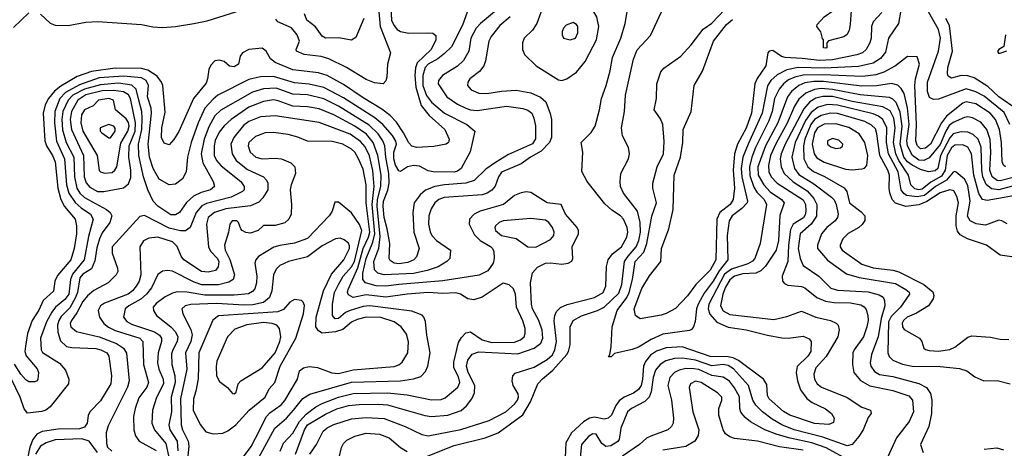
# Model space of a CAD drawing. Extents: x 997028 to 1115134, y 536408 to 618974.
# Tile 338 of 473: x 1044798 to 1050839, y 585051 to 587677. Entities that reach past the tile are written whole.
import ezdxf

# ---------------------------------------------------------------- set-up
doc = ezdxf.new("R2010")
doc.units = 0

msp = doc.modelspace()

# ---------------------------------------------------------------- linework, layer by layer
at = {"layer": '0CON10XD'}
for points in [[(1046994.2, 587815), (1047009.4, 587635), (1047074.4, 587475), (1047055.6, 587404.4), (1047051.4, 587325), (1047045, 587303.3), (1047027.5, 587285), (1046975, 587290.6), (1046925, 587310.5), (1046804.3, 587384.3), (1046695, 587438.4), (1046648.6, 587451.4), (1046543.8, 587463.8), (1046496, 587485), (1046494.2, 587495), (1046514.5, 587545.5), (1046500.4, 587585), (1046465, 587626.7), (1046382.5, 587665), (1046370.7, 587680.7)], [(1048125, 587305.6), (1048155, 587314.3), (1048215, 587355.8), (1048268.5, 587421.5), (1048336.7, 587555), (1048351.3, 587635), (1048339.6, 587695), (1048299.6, 587759.6), (1048235, 587813.3), (1048185, 587824.5), (1048105, 587816.5), (1048055, 587803.3), (1048035, 587791.4), (1048003.5, 587745), (1047970.9, 587655), (1047945, 587614.3), (1047894, 587565), (1047882.5, 587535), (1047882.9, 587495), (1047896, 587465), (1047968, 587395), (1048105, 587308.9), (1048125, 587305.6)], [(1047562.2, 587775), (1047516.1, 587645), (1047448.5, 587511.5), (1047405, 587470), (1047362.9, 587437.1), (1047305, 587405.5), (1047286.3, 587385), (1047271.5, 587335), (1047272.7, 587275), (1047295, 587212.7), (1047325, 587171.6), (1047405, 587105.2), (1047542.5, 587035), (1047590, 586995), (1047561.4, 586868.6), (1047506.7, 586765), (1047485, 586748.5), (1047465, 586744.1), (1047335, 586745.5), (1047305, 586751.1), (1047250.4, 586780.4), (1047215, 586784.6), (1047177.5, 586775), (1047135, 586748.1), (1047125, 586751.4), (1047105, 586786.2), (1047093.4, 586825), (1047094.8, 586864.8), (1047109.4, 586915), (1047105.9, 586934.1), (1047085, 586968.1), (1047026.2, 587036.2), (1046976.8, 587076.8), (1046785, 587199.1), (1046665, 587261.5), (1046575, 587282), (1046485, 587291.2), (1046355, 587330), (1046275, 587326.8), (1046205, 587311.7), (1046015, 587214.1), (1045985, 587190.6), (1045935.1, 587134.9), (1045893, 587045), (1045850, 586925), (1045827, 586835), (1045819.6, 586745), (1045797.1, 586702.9), (1045755, 586670.5), (1045715, 586665.5), (1045655, 586700.5), (1045616.4, 586765), (1045595.2, 586835), (1045586.7, 586915), (1045607.3, 587105), (1045604.5, 587135), (1045582.6, 587205), (1045589.3, 587275), (1045574.2, 587304.2), (1045545, 587320.9), (1045435, 587332.1), (1045285, 587320.3), (1045165, 587279), (1045078.8, 587231.2), (1045044.9, 587195), (1045014.3, 587115), (1045011.3, 587045), (1045023.5, 586933.5), (1045072.3, 586825), (1045085.4, 586665), (1045099.5, 586615), (1045138, 586558), (1045175, 586524.4), (1045233.3, 586485), (1045248.6, 586455), (1045221, 586349), (1045194.5, 586205), (1045122.5, 586117.5), (1045110.8, 586085), (1045099.1, 585995), (1045075, 585962.6), (1045018.4, 585915), (1044995.1, 585884.9), (1044962.3, 585825), (1044926.5, 585725), (1044930, 585655), (1044938.6, 585638.6), (1045041.8, 585571.8), (1045079.1, 585529.1), (1045100, 585475), (1045098, 585445), (1044985.8, 585305), (1044958.8, 585285), (1044935, 585276.7), (1044845.8, 585265.8), (1044825, 585293.8), (1044800.4, 585365), (1044749, 585475)], [(1047074.8, 587755), (1047080.2, 587675), (1047093.2, 587643.2), (1047115, 587617.5), (1047135, 587606.2), (1047185, 587594.3), (1047307.7, 587597.7), (1047334, 587594), (1047351.1, 587581.1), (1047351.5, 587555), (1047323.5, 587495), (1047237.8, 587412.2), (1047226.9, 587383.1), (1047221.7, 587335), (1047227.9, 587265), (1047262.1, 587152.1), (1047309.8, 587089.8), (1047407.1, 587005), (1047433.3, 586945), (1047429.4, 586925), (1047414.7, 586915.3), (1047338.8, 586901.2), (1047235, 586894.8), (1047205, 586901.6), (1047185, 586922.3), (1047154.1, 586984.1), (1047109.7, 587049.7), (1047070.5, 587090.5), (1047020.1, 587130.1), (1046905, 587198.4), (1046785, 587280.2), (1046685, 587334.8), (1046631.9, 587351.9), (1046475, 587371.3), (1046366.1, 587416.1), (1046337.7, 587437.7), (1046310, 587485), (1046285, 587502.2), (1046205, 587494), (1046165.8, 587475), (1046150.8, 587455), (1046140.8, 587405), (1046115, 587388.9), (1046085, 587393.1), (1046052.1, 587422.1), (1046025, 587430.4), (1045995, 587424.5), (1045970.4, 587399.6), (1045958.3, 587371.7), (1045951.1, 587315), (1045941.5, 587288.5), (1045864.7, 587195), (1045775, 586991.4), (1045745, 586942.5), (1045715, 586910), (1045685, 586921.2), (1045668.6, 586955), (1045671.2, 587015), (1045690.1, 587109.9), (1045677.2, 587275), (1045669.3, 587295), (1045641.4, 587331.4), (1045585, 587367.8), (1045545, 587377.5), (1045385, 587380.4), (1045239, 587361), (1045150, 587330), (1045049.8, 587270.2), (1045010.9, 587239.1), (1044975, 587194.6), (1044954.8, 587155), (1044943.2, 587105), (1044953.1, 586935), (1044962.4, 586905), (1045000, 586845), (1045015, 586805.6), (1045031.7, 586645), (1045050.5, 586575), (1045073.2, 586533.2), (1045138.4, 586455), (1045147.7, 586415), (1045146.6, 586365), (1045132.8, 586275), (1045112.7, 586205), (1045029.5, 586110.5), (1045014.6, 586075), (1045005, 586012.9), (1044942.4, 585957.6), (1044915, 585896.5), (1044875.8, 585835), (1044845.5, 585754.5), (1044833, 585677), (1044830.8, 585645), (1044838.6, 585618.6), (1044905, 585537.1), (1044914.4, 585515), (1044910, 585475), (1044905, 585464), (1044891.7, 585458.3), (1044855, 585458.9), (1044835, 585471.5), (1044805, 585505.5), (1044767, 585567)], [(1046578.2, 585015), (1046619.2, 585075), (1046660, 585155), (1046685, 585175.9), (1046725, 585196.3), (1046835, 585230.9), (1046925, 585240.2), (1047035, 585233.7), (1047162.9, 585185), (1047265, 585134.7), (1047305, 585126.5), (1047505, 585167.1), (1047679, 585221), (1047780.4, 585275), (1047835, 585321.5), (1047853.1, 585345), (1047859.5, 585365), (1047855.8, 585385), (1047826.5, 585435), (1047819.5, 585465), (1047824.4, 585495), (1047837.9, 585512.1), (1047955, 585548.8), (1048035, 585595.6), (1048066.4, 585623.6), (1048082.2, 585655), (1048091.5, 585705), (1048077.4, 585832.6), (1048081.1, 585865), (1048091.1, 585888.9), (1048116.7, 585913.3), (1048157.9, 585932.1), (1048325, 585974.4), (1048379.2, 586005), (1048395.3, 586045), (1048399.3, 586165), (1048408, 586205), (1048435, 586242.9), (1048490.4, 586285), (1048522.6, 586345), (1048528.9, 586375), (1048526.3, 586405), (1048502.7, 586455), (1048485, 586476.1), (1048430.4, 586510.4), (1048389.3, 586549.3), (1048280.8, 586685), (1048247.5, 586747.5), (1048252.9, 586865), (1048244, 586925), (1048304.6, 586985.4), (1048329.1, 587025), (1048356.7, 587125), (1048367.9, 587195), (1048396.8, 587275), (1048420.4, 587365), (1048435.4, 587445), (1048486.9, 587565), (1048513.5, 587655), (1048533.1, 587775)], [(1049745, 587503.8), (1049730, 587505), (1049730, 587555), (1049723, 587563), (1049713.3, 587603.3), (1049690, 587635), (1049691.7, 587648.3), (1049735, 587696), (1049793.3, 587735), (1049845, 587748.6), (1049896, 587746), (1049900, 587735), (1049892.8, 587647.2), (1049887, 587613), (1049875, 587586.2), (1049855, 587572), (1049761.7, 587548.3), (1049750, 587535), (1049750, 587505), (1049745, 587503.8)], [(1044761.1, 587628.9), (1044855, 587719.5)], [(1047723.5, 587735), (1047625.6, 587654.4), (1047599.1, 587625), (1047565.8, 587565), (1047554.2, 587485), (1047522.3, 587427.7), (1047485, 587392), (1047393.1, 587335), (1047368.1, 587305), (1047365.6, 587285), (1047419.5, 587205), (1047485, 587159.4), (1047535, 587135.8), (1047565, 587125.2), (1047605, 587121.9), (1047785, 587147.4), (1047885, 587132.9), (1047915, 587123.9), (1047939.6, 587105), (1047952.9, 587075), (1047962.4, 587027.6), (1047962.8, 586947.2), (1047945, 586915.8), (1047798.4, 586851.6), (1047716.9, 586803.1), (1047658.1, 586761.9), (1047587.6, 586692.4), (1047535, 586674.8), (1047403.9, 586666.1), (1047345, 586655.6), (1047287.7, 586632.3), (1047255.2, 586604.8), (1047218.2, 586555), (1047209.5, 586495), (1047217.3, 586375), (1047248.9, 586275), (1047233.8, 586225), (1047217.5, 586205), (1047180.5, 586189.5), (1047125, 586180.4), (1047095.2, 586185.2), (1047071.1, 586201.1), (1047065.4, 586215), (1047069.6, 586305), (1047053.4, 586395), (1047034.6, 586465), (1047027.7, 586535), (1047029.9, 586565), (1047058, 586632), (1047064.4, 586675.6), (1047063.1, 586735), (1047044.2, 586835), (1047038.1, 586905), (1047027.3, 586935), (1046998, 586978), (1046941.8, 587031.8), (1046755, 587148.5), (1046665, 587192.8), (1046565, 587217.5), (1046475, 587221.2), (1046372.6, 587257.4), (1046295, 587253), (1046226.4, 587233.6), (1046032.9, 587122.9), (1045995, 587088.4), (1045958.4, 587021.6), (1045929.5, 586945), (1045911.6, 586855), (1045921, 586801), (1045984.5, 586685), (1045994.4, 586655), (1045970, 586635), (1045911.6, 586618.4), (1045864.6, 586595.4), (1045821.9, 586558.1), (1045778.9, 586495), (1045755, 586482.7), (1045725, 586480.8), (1045645, 586534.7), (1045616.4, 586565), (1045584.3, 586635), (1045557.6, 586715), (1045529.7, 586845), (1045527.8, 586915), (1045547, 587005), (1045550.7, 587075), (1045547.9, 587115), (1045528.6, 587185), (1045512.1, 587252.1), (1045486.5, 587276.5), (1045405, 587287.8), (1045295, 587279.1), (1045195, 587251.3), (1045124.4, 587215.6), (1045094.9, 587185), (1045062, 587115), (1045057.8, 587065), (1045061.9, 587001.9), (1045083.3, 586925), (1045130.1, 586835), (1045134.3, 586715), (1045148.1, 586645), (1045167, 586615), (1045195, 586587.5), (1045330.4, 586515), (1045353.9, 586495), (1045363.3, 586475), (1045351.4, 586435), (1045305, 586370.4), (1045287.5, 586335), (1045271.3, 586278.7), (1045259.4, 586199.4), (1045238.3, 586151.7), (1045185, 586117.1), (1045168.2, 586095), (1045153.7, 586005), (1045139.5, 585970.5), (1045105, 585912.3), (1045052, 585858), (1045037.7, 585835), (1045030.2, 585805), (1045032.1, 585762.1), (1045048.6, 585708.6), (1045085, 585675.3), (1045117.9, 585667.9), (1045265, 585662.9), (1045295.6, 585655), (1045332.5, 585635), (1045345.4, 585615), (1045362, 585495), (1045357.3, 585445), (1045295, 585341.2), (1045227.8, 585275), (1045218.3, 585251.7), (1045212.2, 585205), (1045195, 585180.7), (1045165, 585170.7), (1045035, 585169.2), (1044937, 585153), (1044903.4, 585136.6), (1044878.8, 585105), (1044861.5, 585058.5), (1044837.5, 584952.5)], [(1044925, 587711.2), (1044985, 587655.3), (1045015, 587643.8), (1045095, 587641), (1045205, 587661.9), (1045275, 587667.3), (1045545, 587649), (1045615, 587633.3), (1045675, 587629.1), (1045755, 587635.2), (1045866.5, 587653.5), (1045948.6, 587671.4), (1046162.5, 587737.5)], [(1047807.9, 587695), (1047745, 587642), (1047691.2, 587575), (1047677.2, 587545), (1047656.7, 587425), (1047645.4, 587395), (1047619.1, 587360.9), (1047560.9, 587315), (1047547.1, 587295), (1047545.5, 587275), (1047567.6, 587247.6), (1047615, 587227.3), (1047665, 587226.1), (1047755, 587240), (1047845, 587245.3), (1047935, 587228.7), (1047993.7, 587203.7), (1048026.5, 587175), (1048052.8, 587102.8), (1048061.4, 587065), (1048060.8, 586955), (1048049.4, 586925), (1047997.7, 586872.3), (1047931.8, 586835), (1047876, 586794), (1047755, 586744), (1047735.8, 586715), (1047715, 586658.1), (1047695, 586633.1), (1047666, 586614), (1047635, 586604.3), (1047402.9, 586587.1), (1047370.9, 586575), (1047344.6, 586555), (1047322, 586518), (1047309.4, 586475), (1047307.4, 586425), (1047316.9, 586376.9), (1047327.8, 586355), (1047355.2, 586325.2), (1047441.2, 586265), (1047437.5, 586215), (1047420, 586195), (1047365, 586163.5), (1047299.1, 586140.9), (1047215, 586122.9), (1047035, 586113.5), (1046995.2, 586125.2), (1046976, 586145), (1046971.8, 586195), (1047001.9, 586278.1), (1047011, 586349), (1046990.9, 586535), (1046993.3, 586575), (1047014.2, 586655), (1047015.6, 586725), (1046995.5, 586845.5), (1046968, 586925), (1046925.7, 586975.7), (1046855, 587024.5), (1046725, 587094.8), (1046635, 587131.1), (1046565, 587142.8), (1046475, 587148.1), (1046385, 587181.3), (1046355, 587186.5), (1046295, 587176.5), (1046205, 587141.2), (1046095.3, 587065), (1046053, 587027), (1046021.9, 586988.1), (1045997.3, 586937.3), (1045990.7, 586905), (1045991, 586845), (1046005.2, 586815.2), (1046035, 586782.4), (1046154.1, 586685), (1046175.3, 586655), (1046174.7, 586635.3), (1046166.2, 586625), (1046095, 586590), (1045945, 586551.9), (1045915, 586537.7), (1045881.5, 586495), (1045845, 586404.5), (1045815, 586382.9), (1045785, 586383.1), (1045715, 586399.3), (1045565, 586477.7), (1045535, 586471.5), (1045366.4, 586285), (1045365, 586246.7), (1045399.2, 586155), (1045400, 586135), (1045390, 586115), (1045340.9, 586065), (1045252.8, 586017.2), (1045215, 585985.3)], [(1046909.4, 587685), (1046861.7, 587568.3), (1046835, 587551.4), (1046755, 587566), (1046675, 587564.6), (1046655, 587577.5), (1046613.4, 587633.4), (1046559.2, 587675), (1046545, 587713.8)], [(1047285, 584996.1), (1047465, 585069), (1047654.5, 585115.5), (1047735, 585145.3), (1047885, 585255.3), (1047932.9, 585335), (1047977.2, 585445), (1048005, 585476.9), (1048070.3, 585529.7), (1048154.7, 585625), (1048165.8, 585645), (1048174.8, 585685), (1048175.8, 585795), (1048193.9, 585835), (1048245, 585863.3), (1048343.7, 585896.3), (1048385, 585916.2), (1048475, 586001.8), (1048492, 586055), (1048509.7, 586195), (1048530.8, 586229.2), (1048580.9, 586285), (1048596.7, 586325), (1048606.8, 586375), (1048605.4, 586435.4), (1048588.2, 586505), (1048502.9, 586615), (1048485.5, 586655), (1048481.8, 586685), (1048485.6, 586735), (1048533.1, 586825), (1048539.4, 586855), (1048533.8, 586895), (1048496.8, 586966.8), (1048490, 587015), (1048510, 587115), (1048514.6, 587215), (1048565, 587436), (1048587.7, 587492.3), (1048668.8, 587581.2), (1048737.1, 587725)], [(1049267.3, 586915), (1049234.7, 586835.3), (1049224.9, 586765), (1049229.2, 586715), (1049263.3, 586565), (1049261.1, 586555), (1049229.4, 586520.6), (1049170.3, 586475), (1049150.3, 586445), (1049138.4, 586355), (1049143.8, 586205), (1049090.7, 586139.3), (1049054.1, 586075), (1048998.3, 586001.7), (1048960.8, 585935), (1048950.2, 585905), (1048942.3, 585827.7), (1048932.5, 585795), (1048920.6, 585779.4), (1048907.1, 585772.9), (1048745, 585749.5), (1048671.9, 585718.1), (1048595, 585670), (1048557.1, 585657.1), (1048448.3, 585631.7), (1048428.3, 585611.7), (1048411.7, 585611.7), (1048420, 585625), (1048427.5, 585672.5), (1048434.2, 585795), (1048464.8, 585895), (1048523.3, 585975), (1048537.8, 586005), (1048558, 586085), (1048573.8, 586195), (1048627.3, 586252.7), (1048646.8, 586305), (1048677, 586473), (1048704.8, 586555), (1048683.1, 586645), (1048683.8, 586675), (1048709.2, 586775), (1048748.8, 586855), (1048751.9, 586931.9), (1048744.4, 587035), (1048729.3, 587069.3), (1048692, 587125), (1048705.7, 587195), (1048707.1, 587285), (1048732.6, 587357.4), (1048749.7, 587380.3), (1048854.3, 587455), (1048917.4, 587522.6), (1048991.5, 587618.5), (1049045, 587655.8), (1049125, 587740.7)], [(1050088.3, 587721.7), (1050034.6, 587665), (1050024.1, 587635), (1050021.8, 587565), (1050014.3, 587535.7), (1049992.1, 587495), (1049969.1, 587475), (1049935, 587461.7), (1049785, 587432), (1049705, 587428.2), (1049599.5, 587439.5), (1049495, 587445.2), (1049473, 587453), (1049418.7, 587488.7), (1049397.5, 587485), (1049388.8, 587475), (1049377.1, 587395), (1049323.6, 587316.4), (1049309.8, 587285), (1049288.8, 587105), (1049255, 587011.8), (1049201.6, 586915), (1049183.8, 586856.2), (1049175.4, 586755), (1049183.9, 586645), (1049175.9, 586575), (1049156.7, 586545), (1049094.4, 586495.6), (1049076.2, 586455), (1049069.6, 586205), (1049035, 586143.4), (1048946, 586055), (1048894.7, 585985), (1048822.4, 585907.6), (1048765, 585876.9), (1048735, 585867.7), (1048604.5, 585844.5), (1048576.9, 585865), (1048568.9, 585905), (1048615, 586030), (1048662.4, 586107.6), (1048731.2, 586195), (1048737.1, 586275), (1048782.1, 586395), (1048808.5, 586515), (1048812.9, 586725), (1048852.4, 586835), (1048866.9, 586925), (1048870, 587005), (1048917.3, 587115), (1048936.2, 587275), (1048987.5, 587362.5), (1049055, 587546.7), (1049135, 587647.5), (1049171.6, 587678.4)], [(1050204.3, 587735), (1050191, 587655), (1050128.4, 587565), (1050111.1, 587478.9), (1050079.3, 587440.7), (1050035, 587411.4), (1049945, 587391.3), (1049735, 587381.4), (1049575.4, 587384.6), (1049505, 587370.5), (1049445, 587340.4), (1049407.1, 587305), (1049386.8, 587273.2), (1049353.9, 587105), (1049267.3, 586915)], [(1050874, 587035), (1050838, 587108), (1050715, 587208.9), (1050665, 587235.9), (1050605, 587254.1), (1050435, 587189.6), (1050405, 587187.8), (1050381.1, 587201.1), (1050368, 587238), (1050367.9, 587295), (1050434.8, 587485.2), (1050447.3, 587565), (1050435, 587616.5), (1050374.9, 587724.9)], [(1050918.2, 587128.2), (1050805, 587204), (1050738, 587268), (1050655, 587320.7), (1050615, 587334.3), (1050574.8, 587335.2), (1050515, 587318.9), (1050495, 587331.2), (1050490.5, 587345), (1050493.8, 587383.8), (1050520.8, 587485), (1050502.3, 587642.3), (1050480, 587685)], [(1048175, 587554.4), (1048207.5, 587565), (1048223.2, 587596.8), (1048221.9, 587635), (1048215, 587647.5), (1048195, 587659.4), (1048151.2, 587645), (1048134.5, 587625.5), (1048127.5, 587605), (1048126, 587585), (1048134.5, 587564.5), (1048175, 587554.4)], [(1050847.5, 587585), (1050837, 587513), (1050805, 587494), (1050798.3, 587481.7), (1050803.1, 587473.1), (1050815, 587472.2), (1050855, 587486)], [(1050846.7, 586776.7), (1050835.4, 586785.4), (1050827.1, 586807.1), (1050822.9, 586925), (1050809.1, 587005), (1050785.6, 587065), (1050753.1, 587105), (1050665, 587161.5), (1050605, 587173.9), (1050584.6, 587165.4), (1050484.2, 587085.8), (1050454, 587046), (1050386.8, 586915), (1050355, 586890), (1050325, 586887), (1050305, 586906), (1050296, 586936), (1050301.1, 587035), (1050289.7, 587275), (1050294.4, 587315.6), (1050318.9, 587405), (1050305, 587450), (1050245, 587451.8), (1050171.8, 587395), (1050100.9, 587355), (1050051, 587339), (1049969.9, 587330.1), (1049725, 587340.6), (1049605, 587338.5), (1049554.3, 587325.7), (1049515, 587308.4), (1049483.8, 587285), (1049458.2, 587251.8), (1049430.3, 587195), (1049414.9, 587115), (1049395, 587057.7), (1049312.7, 586895), (1049289.7, 586835), (1049275.4, 586775), (1049278, 586722), (1049302.2, 586652.2), (1049321.6, 586621.6), (1049366, 586575), (1049379.8, 586545), (1049341.2, 586305), (1049308.4, 586215), (1049295, 586196.9), (1049265, 586180.5), (1049165, 586149.6), (1049122.3, 586117.7), (1049027.2, 585935), (1049023.1, 585905), (1049033.5, 585873.5), (1049075, 585824.7), (1049145, 585793.3), (1049255, 585777.2), (1049386.6, 585743.4), (1049475, 585728.7), (1049515, 585726.8), (1049605, 585737.5), (1049642.4, 585722.4), (1049654.5, 585704.5), (1049651.9, 585645), (1049633.3, 585615), (1049568.1, 585551.9), (1049562, 585515), (1049569.7, 585465), (1049588.5, 585408.5), (1049627, 585357), (1049660.6, 585330.6), (1049742.3, 585292.3), (1049780, 585265), (1049795.8, 585235), (1049791.2, 585208.8), (1049762.4, 585197.6), (1049675, 585202.9), (1049523.3, 585255), (1049485, 585276), (1049397.7, 585355), (1049387.5, 585375), (1049382.6, 585442.6), (1049362.3, 585475), (1049208.3, 585588.3), (1049175.1, 585605.1), (1049145, 585612.2), (1049035, 585614.3), (1048863.4, 585673.4), (1048765, 585667.6), (1048704.6, 585645.4), (1048668.7, 585621.3), (1048637.4, 585582.6), (1048624.8, 585555.2), (1048620, 585475), (1048611.1, 585435), (1048595, 585410.3), (1048565, 585389.8), (1048506.5, 585363.5), (1048477.2, 585342.8), (1048456.4, 585313.6), (1048428.8, 585255), (1048408.2, 585235), (1048385, 585230.2), (1048325, 585241.7), (1048295, 585235.7), (1048257.7, 585212.3), (1048184.8, 585145.2), (1048149.8, 585085), (1048145.2, 584995)], [(1050885, 586708), (1050815, 586690), (1050795, 586691.4), (1050765.8, 586715), (1050751.1, 586755), (1050757.5, 586865), (1050753.2, 586943.2), (1050732.2, 587005), (1050695, 587049.4), (1050645, 587076.3), (1050615, 587082.3), (1050595, 587078.6), (1050525, 587048.1), (1050501.5, 587028.5), (1050480.6, 586995), (1050445, 586911.9), (1050378.6, 586831.4), (1050345, 586815.2), (1050315, 586817.6), (1050275.3, 586845.3), (1050244.6, 586905), (1050241.7, 586935), (1050254.9, 587034.9), (1050245, 587137.5), (1050224.5, 587224.5), (1050206.7, 587255), (1050185.9, 587275.9), (1050146.7, 587286.7), (1050055, 587272.6), (1049965, 587270.1), (1049729.4, 587299.4), (1049670.4, 587299.6), (1049615, 587290.5), (1049578.2, 587275), (1049533, 587237), (1049508.4, 587205), (1049449.7, 587045), (1049373.7, 586905), (1049327.2, 586775), (1049329, 586725), (1049364.4, 586665), (1049403.2, 586623.2), (1049473.3, 586575), (1049489.1, 586555), (1049462.6, 586477.4), (1049453.1, 586325), (1049439.6, 586265), (1049375, 586167.3), (1049345, 586138.6), (1049315, 586124.8), (1049235, 586120.4), (1049184.6, 586105), (1049155, 586084.3), (1049128.9, 586038.9), (1049111.7, 585995), (1049098.7, 585925), (1049115, 585894.2), (1049155, 585871.5), (1049425, 585840.9), (1049505, 585859.6), (1049595, 585890.4), (1049683.7, 585853.7), (1049773.3, 585835), (1049808.6, 585818.6), (1049820.8, 585805), (1049826.8, 585776.8), (1049818.5, 585735), (1049746.8, 585613.2), (1049683.3, 585545), (1049671.8, 585505), (1049675, 585474), (1049690.9, 585445), (1049718.1, 585425), (1049875, 585362.7), (1049965, 585303.3), (1050017.5, 585285), (1050023.3, 585265), (1050005, 585240), (1049974.4, 585165), (1049947.2, 585122.8), (1049905.5, 585075), (1049875, 585065.8), (1049725, 585119.1), (1049550.9, 585165), (1049475, 585195.2), (1049415, 585229), (1049354.9, 585274.9), (1049315, 585315.3), (1049296.2, 585346.2), (1049269.5, 585435), (1049177.1, 585537.1), (1049145, 585558.6), (1049115, 585563.7), (1049045, 585556.6), (1048945, 585590.6), (1048865, 585603.9), (1048815, 585602.1), (1048762.4, 585587.6), (1048727.8, 585565), (1048699.3, 585530.7), (1048684.5, 585485.5), (1048672.5, 585397.5), (1048661.2, 585365), (1048632.9, 585337.1), (1048551.5, 585295), (1048527.8, 585275), (1048486.2, 585175), (1048475.5, 585105), (1048468.1, 585091.9), (1048425, 585065.3), (1048395, 585062.6), (1048370.3, 585080.3), (1048335, 585137.3), (1048315, 585140.4), (1048290.4, 585125), (1048245.4, 585075), (1048238, 584995)], [(1045315, 586624.3), (1045435, 586647.1), (1045465, 586672.2), (1045479.6, 586710.4), (1045481.2, 586755), (1045468.6, 586835), (1045469.6, 586905), (1045506.1, 586995), (1045509.6, 587045), (1045478.9, 587195), (1045465, 587218.1), (1045435, 587235.9), (1045374.5, 587244.5), (1045305, 587242), (1045205, 587217.5), (1045155.5, 587185), (1045115.4, 587115), (1045108.9, 587065), (1045115.2, 587005), (1045190.2, 586845), (1045193.8, 586715), (1045206.9, 586676.9), (1045228.8, 586651.2), (1045275, 586624.8), (1045315, 586624.3)], [(1050965, 586610.9), (1050735, 586570.5), (1050706.3, 586576.3), (1050682.3, 586612.3), (1050652.4, 586725), (1050638.5, 586855), (1050615, 586896.7), (1050585, 586911.2), (1050535, 586907.9), (1050515, 586892.6), (1050488.3, 586845), (1050476.5, 586755), (1050455, 586719.5), (1050387.8, 586682.2), (1050335, 586638.7), (1050315, 586634.1), (1050291.2, 586641.2), (1050266.4, 586665), (1050251.7, 586725), (1050192.6, 586815), (1050174.7, 586855), (1050160.6, 586925), (1050170.5, 587015), (1050161, 587075), (1050138.3, 587118.3), (1050093.7, 587143.7), (1049905, 587177.2), (1049785, 587206.7), (1049725, 587206.9), (1049682.5, 587197.6), (1049646.3, 587173.7), (1049608.5, 587131.5), (1049494.8, 586915), (1049470.3, 586855), (1049464.8, 586825), (1049469.4, 586775), (1049489, 586735), (1049544.3, 586684.3), (1049629, 586629), (1049671.4, 586581.4), (1049690.2, 586545), (1049686.9, 586473.1), (1049655.2, 586425), (1049587.9, 586365), (1049574.5, 586275.5), (1049586.5, 586215), (1049605, 586171.5), (1049700.9, 586105), (1049775, 586033.3), (1049815, 586019.4), (1050005, 586010.4), (1050072.1, 585992.1), (1050096.6, 585976.6), (1050105.3, 585955.3), (1050107.3, 585925), (1050083, 585847), (1050065.7, 585734.3), (1050025.3, 585625), (1050017.4, 585575), (1050020.5, 585555), (1050042.3, 585522.3), (1050073.9, 585503.9), (1050155, 585490), (1050315, 585447.1), (1050362.9, 585422.9), (1050386.9, 585386.9), (1050394.7, 585345), (1050392.8, 585265), (1050376.4, 585183.6), (1050325.5, 585075), (1050342.5, 585025)], [(1050905, 586660.8), (1050805, 586635.7), (1050761.7, 586641.7), (1050728, 586668), (1050708.5, 586715), (1050701.3, 586755), (1050696.6, 586896.6), (1050679.5, 586945), (1050648.9, 586975), (1050615, 586989), (1050575, 586990.4), (1050525, 586979), (1050505, 586954), (1050447.9, 586845), (1050431.7, 586765), (1050415, 586750.8), (1050375, 586745.2), (1050325, 586759.3), (1050275, 586785.7), (1050245, 586807.5), (1050223.6, 586835), (1050200.8, 586915), (1050212.2, 587025), (1050200, 587110), (1050175, 587169.8), (1050155, 587190.4), (1050135, 587199.8), (1049955, 587217), (1049785, 587249.9), (1049715, 587255.4), (1049675, 587250.7), (1049622.1, 587227.9), (1049578.5, 587191.5), (1049551.6, 587148.4), (1049506.6, 587043.4)], [(1045317.7, 586737.7), (1045365, 586740.7), (1045382.9, 586755), (1045393.4, 586775), (1045419.4, 586920.6), (1045462.8, 586995), (1045469, 587025), (1045465, 587047.3), (1045450.6, 587070.6), (1045386.4, 587125), (1045374.3, 587185), (1045345, 587194.6), (1045282, 587185), (1045250, 587150), (1045195, 587125.3), (1045178.1, 587095), (1045173.6, 587046.4), (1045186, 586995), (1045273.3, 586845), (1045285, 586754.3), (1045295, 586744.4), (1045317.7, 586737.7)], [(1050856.4, 586426.4), (1050825, 586445.8), (1050805, 586448.6), (1050725, 586418.5), (1050665.8, 586425.8), (1050630.9, 586445), (1050614, 586474), (1050629, 586565), (1050615, 586661.8), (1050595, 586699.3), (1050545, 586742.7), (1050535, 586746.9), (1050525, 586742.3), (1050485.4, 586694.6), (1050417.4, 586655), (1050349.3, 586600.7), (1050305, 586591.1), (1050240.2, 586600.2), (1050222.5, 586612.5), (1050207, 586635), (1050188.3, 586745), (1050128.7, 586855), (1050115.8, 586925), (1050118.2, 587015), (1050094.3, 587065), (1050066.8, 587086.8), (1050035, 587100.6), (1049815, 587153.9), (1049755, 587157.8), (1049698.1, 587141.9), (1049655, 587108.5), (1049620, 587060), (1049556.2, 586925), (1049535.9, 586835), (1049553, 586765), (1049578.3, 586728.3), (1049671, 586671), (1049779.9, 586589.9), (1049795, 586574.6), (1049808.7, 586545), (1049821, 586485), (1049816.5, 586465), (1049801.8, 586445), (1049750.3, 586405), (1049718.8, 586365), (1049692.5, 586295), (1049693.9, 586275), (1049755, 586203.9), (1049870.8, 586120.8), (1049948.4, 586098.4), (1050171.2, 586061.2), (1050236, 586025), (1050255, 586007.1), (1050258.2, 585995), (1050201.9, 585915), (1050145, 585858.3), (1050129.9, 585825), (1050124.8, 585635), (1050133.7, 585613.7), (1050155, 585591.8), (1050215, 585567.4), (1050275, 585555.2), (1050445, 585551.4), (1050565, 585539.1), (1050608.8, 585525), (1050659.1, 585489.1), (1050714.3, 585464.3), (1050795, 585465.6), (1050875, 585445.4)], [(1046489.8, 585015), (1046545, 585163.9), (1046565, 585194.3), (1046675, 585260.8), (1046745, 585293.4), (1046815, 585312.8), (1046880.7, 585319.3), (1047002.4, 585322.4), (1047055, 585317.4), (1047285, 585251.2), (1047325, 585245.9), (1047425.7, 585254.3), (1047506.7, 585283.2), (1047538.9, 585311.1), (1047572.9, 585355), (1047588.3, 585391.7), (1047591.5, 585435), (1047549.1, 585515), (1047539.5, 585555), (1047548.8, 585591.2), (1047575, 585628), (1047615, 585641.8), (1047855, 585629.6), (1047954.5, 585665.5), (1047996, 585695), (1048007.7, 585725), (1048003.3, 585775), (1047983.4, 585835), (1047945.5, 585905.5), (1047938.4, 585935), (1047933.2, 586065), (1047944.3, 586125.7), (1047975, 586160), (1048025, 586185.4), (1048055, 586188.5), (1048125, 586178.8), (1048163.8, 586186.2), (1048185, 586198), (1048191.9, 586215), (1048187.3, 586285), (1048226.9, 586365), (1048227.1, 586385), (1048218.6, 586405), (1048147.1, 586485), (1048120, 586545), (1048035, 586555.9), (1047935, 586617.9), (1047905, 586622.3), (1047875, 586617.5), (1047835, 586601.1), (1047766, 586544), (1047623.1, 586505), (1047586.9, 586485), (1047558, 586455), (1047556, 586425), (1047588.6, 586358.6), (1047624.5, 586324.5), (1047686.9, 586286.9), (1047700, 586275), (1047706.9, 586256.9), (1047709.2, 586215), (1047703.6, 586185), (1047671.5, 586138.5), (1047617.1, 586112.9), (1047395, 586076.8), (1047125, 586055.5), (1047045, 586043.9), (1046985, 586046.7), (1046919.3, 586065), (1046903.8, 586085), (1046902.8, 586125), (1046924.1, 586215), (1046965.3, 586315), (1046977.5, 586365), (1046961.2, 586545), (1046972.5, 586655), (1046965, 586754.3), (1046945, 586842.9), (1046918.3, 586898.3), (1046890.2, 586930.2), (1046825, 586975.2), (1046635, 587048.3), (1046365, 587089.3), (1046275, 587082.4), (1046205, 587053.3), (1046171.9, 587028.2), (1046111.9, 586955), (1046094.7, 586915), (1046101.4, 586855), (1046126.3, 586815), (1046195, 586759.5), (1046294.3, 586715), (1046312.2, 586695), (1046320.5, 586675), (1046320.4, 586635), (1046290.8, 586585), (1046265, 586560.3), (1046215, 586537.3), (1046062.2, 586517.8), (1045993.8, 586495), (1045954.7, 586465), (1045944.7, 586425), (1045956, 586285), (1045969.2, 586259.2), (1046012.3, 586215), (1046020.2, 586195), (1046016.4, 586163.6), (1045999, 586141), (1045955, 586129.7), (1045914.1, 586134.1), (1045805.3, 586205), (1045789, 586229), (1045765, 586287.8), (1045736.1, 586316.1), (1045645, 586345.2), (1045590.4, 586339.6), (1045558.3, 586321.7), (1045535.9, 586285), (1045542.4, 586115), (1045530.8, 586075), (1045512.7, 586045), (1045489.7, 586015), (1045463.8, 585995), (1045318.7, 585941.3), (1045294.5, 585925), (1045280.4, 585895), (1045288.8, 585855), (1045315.4, 585815), (1045343.4, 585793.4), (1045383.8, 585773.8), (1045535, 585726.8), (1045553.8, 585705), (1045558.9, 585565), (1045588.1, 585455), (1045578.3, 585425), (1045529.1, 585360.9), (1045505.8, 585295), (1045495.8, 585245), (1045497.6, 585165), (1045508.3, 585128.3), (1045530.5, 585095), (1045635, 585038.2)], [(1050885, 586223.8), (1050813.5, 586233.5), (1050730.6, 586295), (1050614.4, 586334.4), (1050569.4, 586359.4), (1050552.2, 586382.2), (1050544.3, 586415), (1050544.8, 586475), (1050557.9, 586555), (1050549.1, 586595), (1050529.6, 586629.6), (1050505.3, 586635.3), (1050445, 586617.4), (1050365, 586563.1), (1050315, 586543.9), (1050235, 586532.9), (1050172.2, 586552.2), (1050152.1, 586575), (1050137.2, 586617.2), (1050132.4, 586645), (1050136, 586725), (1050125.5, 586755), (1050076.1, 586845), (1050057.9, 586977.9), (1050048.2, 587008.2), (1050025, 587031.9), (1049982.8, 587052.8), (1049815, 587102.8), (1049773.8, 587105), (1049715, 587090.9), (1049675, 587066.3), (1049651.8, 587035), (1049616.3, 586945), (1049607.3, 586905), (1049610.4, 586825), (1049634.1, 586775), (1049668.1, 586748.2), (1049736.7, 586716.7), (1049857.6, 586647.6), (1049873.6, 586625), (1049890, 586555), (1049960.8, 586500.8), (1049982.9, 586475), (1049982.7, 586447.3), (1049967.6, 586422.4), (1049946.2, 586403.8), (1049881.7, 586368.3), (1049848.9, 586335), (1049831.8, 586295), (1049831.8, 586285), (1049845.5, 586265), (1049965, 586179.3), (1050035, 586156.3), (1050155, 586142.1), (1050192, 586132), (1050346.7, 586055), (1050399.9, 586009.9), (1050406.4, 585986.4), (1050402.6, 585967.4), (1050374.4, 585925), (1050300, 585880), (1050242.9, 585855), (1050220.3, 585835), (1050212.5, 585817.5), (1050214, 585795), (1050225, 585780), (1050320, 585725), (1050334, 585705), (1050346.2, 585665), (1050355.8, 585655.8), (1050379.3, 585649.3), (1050435.4, 585645.4), (1050505, 585657.3), (1050535, 585671.1), (1050615, 585731.2), (1050640.5, 585739.5), (1050755, 585732.9), (1050815, 585720), (1050867.3, 585717.3)], [(1045355, 586953.3), (1045384, 586995), (1045383.5, 587013.5), (1045376.2, 587025), (1045345, 587034.7), (1045292.9, 587015), (1045292.2, 586995), (1045301.9, 586985), (1045345, 586953.3), (1045355, 586953.3)], [(1049506.6, 587043.4), (1049438.8, 586921.2), (1049404.6, 586845), (1049392.8, 586785), (1049394.1, 586745), (1049408, 586715), (1049446.2, 586676.2), (1049605, 586573.8), (1049620, 586545), (1049621.2, 586505), (1049618.2, 586481.8), (1049607.4, 586462.6), (1049545, 586425.4), (1049527.3, 586392.7), (1049514.5, 586295), (1049510.8, 586195), (1049476.5, 586105), (1049478.1, 586075), (1049490.9, 586060.9), (1049511.5, 586051.5), (1049595, 586042.7), (1049615, 586034.8), (1049688.2, 585975), (1049742.5, 585952.5), (1049795, 585944.1), (1049895, 585943.3), (1049958.9, 585931.1), (1049978.9, 585918.9), (1049991.7, 585901.7), (1050002.7, 585865), (1050004, 585834), (1049996.8, 585795), (1049975, 585734.4), (1049917.3, 585655), (1049909.1, 585635), (1049907.2, 585565), (1049917.1, 585515), (1049956.2, 585466.2), (1050013.4, 585433.4), (1050155, 585405.2), (1050252.7, 585372.7), (1050275.3, 585345), (1050282.4, 585275), (1050255, 585214.4), (1050178.5, 585115), (1050122.9, 584995)], [(1049905, 586758.4), (1049965, 586762.7), (1049981.4, 586768.6), (1049995.4, 586784.6), (1050001.7, 586845), (1049983.8, 586925), (1049948.7, 586978.7), (1049886.3, 587016.3), (1049805, 587040.2), (1049735, 587036.9), (1049693.2, 587015), (1049675, 586984.6), (1049660.3, 586915), (1049673.3, 586855), (1049690.2, 586830.2), (1049733.3, 586805), (1049865, 586762.4), (1049905, 586758.4)], [(1046397.4, 585032.6), (1046417.2, 585082.8), (1046475, 585143.4), (1046514.7, 585215.3), (1046555, 585260.8), (1046614.3, 585305.7), (1046653.6, 585326.4), (1046755.1, 585364.9), (1046845, 585386.6), (1047055, 585391.5), (1047175, 585377.8), (1047325, 585347.9), (1047385, 585349.2), (1047409.5, 585360.5), (1047487.4, 585425), (1047499.1, 585455), (1047491.1, 585488.9), (1047462.4, 585545), (1047461.2, 585578.8), (1047491.3, 585698.7), (1047509.3, 585730.7), (1047535, 585759.2), (1047565, 585764.4), (1047635.5, 585715), (1047695, 585700), (1047835, 585701.2), (1047871.8, 585715), (1047893.2, 585735), (1047899.7, 585755), (1047898.8, 585785), (1047885, 585832.9), (1047846.9, 585915), (1047840.8, 585995), (1047828.8, 586028.8), (1047802.5, 586052.5), (1047765, 586062.5), (1047635, 585976.4), (1047585, 585960), (1047546.9, 585966.9), (1047501.9, 585995), (1047475, 586003.6), (1047395, 585998.8), (1047304.8, 586004.8), (1047175, 585994.8), (1047045, 585977.8), (1046925, 585991.7), (1046845, 585974.8), (1046815, 585991.2), (1046810.4, 586005), (1046813.7, 586025), (1046873.1, 586156.9), (1046905.6, 586275), (1046938.2, 586345), (1046945.8, 586375), (1046923.8, 586555), (1046923.8, 586665), (1046905, 586760.6), (1046878, 586825), (1046853.6, 586865), (1046835, 586883.4), (1046780, 586915), (1046715, 586931.8), (1046565, 586932.2), (1046505, 586956.9), (1046444.7, 586974.7), (1046355, 586985.9), (1046305, 586984), (1046245, 586961.1), (1046204.7, 586925), (1046201.1, 586905), (1046212.5, 586865), (1046247.1, 586835), (1046285, 586824.3), (1046365, 586829.3), (1046405.3, 586825.3), (1046460.9, 586800.9), (1046486.4, 586776.4), (1046491.5, 586735), (1046463.9, 586665), (1046458.8, 586635), (1046466.9, 586545), (1046464.4, 586485.6), (1046450, 586455), (1046425, 586432.2), (1046365, 586417.3), (1046295, 586416.7), (1046261.2, 586385), (1046215, 586368.5), (1046185, 586372.5), (1046164.2, 586385), (1046154.3, 586395), (1046140.8, 586435), (1046130, 586445), (1046102, 586445), (1046087.1, 586425), (1046079.6, 586375), (1046054.8, 586295), (1046059.8, 586265), (1046087.8, 586207.8), (1046116.6, 586113.4), (1046107.1, 586085), (1046081.8, 586068.2), (1046018.1, 586051.9), (1045915, 586051.7), (1045868.7, 586068.7), (1045735, 586135.9), (1045705, 586141.1), (1045675, 586137.3), (1045645, 586115.7), (1045606.7, 586035), (1045576.4, 585995), (1045540.9, 585965), (1045467.1, 585925), (1045445.4, 585905), (1045435.4, 585855), (1045455, 585827.7), (1045485, 585812), (1045625.7, 585765.7), (1045655.1, 585745.1), (1045668.1, 585725), (1045668.8, 585705), (1045647.8, 585635), (1045644.8, 585575), (1045653, 585535), (1045678.7, 585475), (1045681.3, 585445), (1045637.5, 585362.5), (1045613.5, 585285), (1045608.7, 585205), (1045625.3, 585165), (1045695, 585080.4), (1045710.3, 585005)], [(1049805, 586889.2), (1049835, 586893.3), (1049846.6, 586903.4), (1049849.4, 586915), (1049825, 586940), (1049785, 586948.7), (1049755.4, 586934.6), (1049753.8, 586915), (1049775, 586898.5), (1049805, 586889.2)], [(1046266.2, 584995), (1046363.9, 585175), (1046434.8, 585235.2), (1046478.6, 585285), (1046535, 585356.5), (1046577.6, 585382.4), (1046835, 585456.2), (1047134.8, 585465.2), (1047213.6, 585476.4), (1047258.5, 585491.5), (1047288.5, 585521.5), (1047302.1, 585555), (1047317.3, 585635), (1047296, 585745), (1047288.1, 585828.1), (1047278.9, 585855), (1047267.7, 585867.7), (1047205, 585891.3), (1046946.6, 585923.4), (1046905, 585919.5), (1046825, 585895.6), (1046797.4, 585882.6), (1046755, 585845.4), (1046734.1, 585844.1), (1046717.3, 585865), (1046716.6, 585935), (1046730.5, 586005), (1046753.4, 586055), (1046783.2, 586105), (1046835, 586163.7), (1046851.8, 586195), (1046896.7, 586386.7), (1046883.4, 586423.4), (1046835, 586494.3), (1046755, 586560), (1046731.7, 586558.3), (1046716, 586505), (1046698.1, 586475), (1046565, 586337.5), (1046485, 586308.6), (1046395, 586294.7), (1046357, 586283), (1046263.6, 586226.4), (1046246.5, 586205), (1046240.9, 586185), (1046253.2, 586106.8), (1046251.8, 586065), (1046241.1, 586028.9), (1046227.7, 586012.3), (1046201.8, 585998.2), (1046115, 585989.4), (1045935, 585989.9), (1045825, 586007.9), (1045765, 586010.3), (1045735, 586002.4), (1045691.4, 585978.6), (1045635, 585937.8), (1045616.9, 585915), (1045618.5, 585895), (1045637.3, 585865), (1045725.2, 585795.1), (1045753.9, 585763.9), (1045768.8, 585735), (1045765.2, 585705), (1045736.9, 585655), (1045729.7, 585630.3), (1045731.1, 585565), (1045749.5, 585495), (1045753.1, 585455), (1045728.2, 585365), (1045729.8, 585275), (1045713.9, 585195), (1045720.4, 585165), (1045764.9, 585094.9), (1045769.1, 585035)], [(1047965, 586283.1), (1048055, 586329.6), (1048074.6, 586355), (1048076.7, 586375), (1048066.6, 586405), (1048045, 586435.4), (1048025, 586449.6), (1047935, 586459.5), (1047765.5, 586445.5), (1047739.2, 586435), (1047718.6, 586415), (1047714.4, 586405), (1047718.1, 586385), (1047754.3, 586355), (1047845, 586336.7), (1047916.2, 586286.2), (1047965, 586283.1)], [(1046153.3, 584975), (1046218.4, 585061.6), (1046245, 585112.5), (1046312.2, 585245), (1046332.7, 585267.3), (1046401.9, 585318.2), (1046425.4, 585344.6), (1046501.9, 585475), (1046514.2, 585525), (1046538.8, 585545), (1046575, 585552.1), (1046625, 585546.4), (1046713.3, 585513.3), (1046755, 585510.2), (1046845, 585532.4), (1047095, 585553.1), (1047125, 585562.5), (1047145, 585578.9), (1047178.8, 585635), (1047183.8, 585703.8), (1047170.8, 585750.8), (1047138.2, 585795), (1047095.2, 585825.2), (1047015, 585852), (1046925, 585855.2), (1046869.3, 585839.3), (1046835, 585823.5), (1046780.5, 585779.5), (1046735, 585763.8), (1046655, 585757.5), (1046630.7, 585770.7), (1046616, 585796), (1046616.5, 585855), (1046662.7, 586015), (1046712.4, 586117.6), (1046786.4, 586205), (1046821.5, 586275), (1046822.4, 586292.4), (1046815, 586308.6), (1046789.1, 586329.1), (1046765, 586338.8), (1046735, 586333.8), (1046655, 586291.8), (1046565, 586223.4), (1046448, 586195), (1046395, 586171.2), (1046371.7, 586148.3), (1046356.3, 586115), (1046345.7, 586015), (1046331.9, 585975), (1046295, 585945.2), (1046229.1, 585930.9), (1046175, 585928.6), (1046005, 585939.2), (1045847.9, 585932.1), (1045814.2, 585925), (1045792.2, 585905), (1045799.1, 585875), (1045848, 585778), (1045855.6, 585745.6), (1045849.3, 585705), (1045815.2, 585635), (1045824.8, 585535), (1045784.1, 585355), (1045789, 585195), (1045797.1, 585165), (1045832.1, 585095), (1045836.4, 585065), (1045830.4, 585005)], [(1045215, 585985.3), (1045185, 585950.3), (1045148.7, 585881.3), (1045115.3, 585835), (1045108.1, 585815), (1045111.3, 585795), (1045146.8, 585766.8), (1045285, 585734.8), (1045392.8, 585692.8), (1045435, 585665.3), (1045453.4, 585633.4), (1045470, 585465), (1045459.7, 585425), (1045340.4, 585189.6), (1045328.9, 585145), (1045331.2, 585081.2), (1045337.9, 585057.9), (1045363.8, 585033.8)], [(1045985, 585140), (1046045, 585144), (1046075, 585158), (1046125, 585194.2), (1046206.9, 585285), (1046304.5, 585365), (1046328, 585415), (1046364.4, 585455), (1046396.2, 585555), (1046493.1, 585725), (1046540.4, 585875), (1046545.4, 585925.4), (1046537.3, 585947.3), (1046526.5, 585956.5), (1046485, 585963.1), (1046455, 585947.1), (1046417.7, 585902.3), (1046382.5, 585887.5), (1046017.5, 585862.5), (1045983, 585837), (1045952.1, 585765), (1045897.7, 585635), (1045892.7, 585477.3), (1045879.5, 585400.5), (1045864.2, 585354.2), (1045863.1, 585285), (1045905, 585196), (1045940.9, 585150.9), (1045985, 585140)], [(1046115, 585383.8), (1046126, 585395), (1046138.6, 585445), (1046155.3, 585464.7), (1046285, 585543.5), (1046366.7, 585635), (1046395.2, 585705), (1046400.5, 585735), (1046392.3, 585785), (1046375.6, 585805.6), (1046346.7, 585816.7), (1046295, 585822.4), (1046192.5, 585807.5), (1046118.8, 585781.2), (1046072.7, 585735), (1046007.9, 585585), (1046003, 585553), (1046005.5, 585495.5), (1046025, 585460.8), (1046073.3, 585423.3), (1046105, 585386.7), (1046115, 585383.8)], [(1049895, 584971.7), (1049746.6, 585053.4), (1049658.5, 585085), (1049525, 585112.7), (1049445.9, 585135.9), (1049370, 585165), (1049282.5, 585212.5), (1049249.2, 585239.2), (1049222.7, 585272.7), (1049216.7, 585295), (1049215.5, 585365.5), (1049185, 585421.1), (1049152.5, 585462.5), (1049115, 585487.6), (1049045, 585497.3), (1048965, 585533), (1048935, 585538.5), (1048885, 585539), (1048845, 585530.2), (1048815, 585514.6), (1048788, 585485), (1048774.7, 585435), (1048796.7, 585345), (1048809.5, 585235), (1048807.5, 585205), (1048796.9, 585185), (1048774.2, 585165), (1048670, 585125), (1048645, 585112.7), (1048601.8, 585075), (1048496.6, 585003.4)], [(1049605, 585038.5), (1049459.6, 585059.6), (1049325, 585094.7), (1049185, 585111.5), (1049155, 585121.9), (1049129.5, 585139.5), (1049113.7, 585163.7), (1049087.5, 585255), (1049088.6, 585295), (1049106.2, 585345), (1049106.2, 585365), (1049080.3, 585390.3), (1048980.4, 585455), (1048945, 585463.1), (1048914.8, 585445.2), (1048906.2, 585423.8), (1048927.7, 585275), (1048965.4, 585165), (1048961.4, 585128.6), (1048940.8, 585095), (1048885, 585061.5), (1048745, 585040.5)], [(1045275, 585024.4), (1045224.8, 585094.8), (1045178.9, 585108.9), (1045015, 585103.3), (1044960, 585085), (1044925, 585064.7), (1044895.1, 585015)], [(1046759.1, 584995), (1046771.8, 585055), (1046785, 585080.6), (1046805, 585100), (1046854.3, 585125), (1046924.1, 585144.1), (1047005, 585136.6), (1047064.2, 585114.2), (1047135, 585055.4), (1047175, 585032.3)], [(1050715, 585045.4), (1050793.2, 585053.2), (1050835, 585041.9)]]:
    msp.add_lwpolyline(points, dxfattribs=at)

doc.saveas('drawing.dxf')
